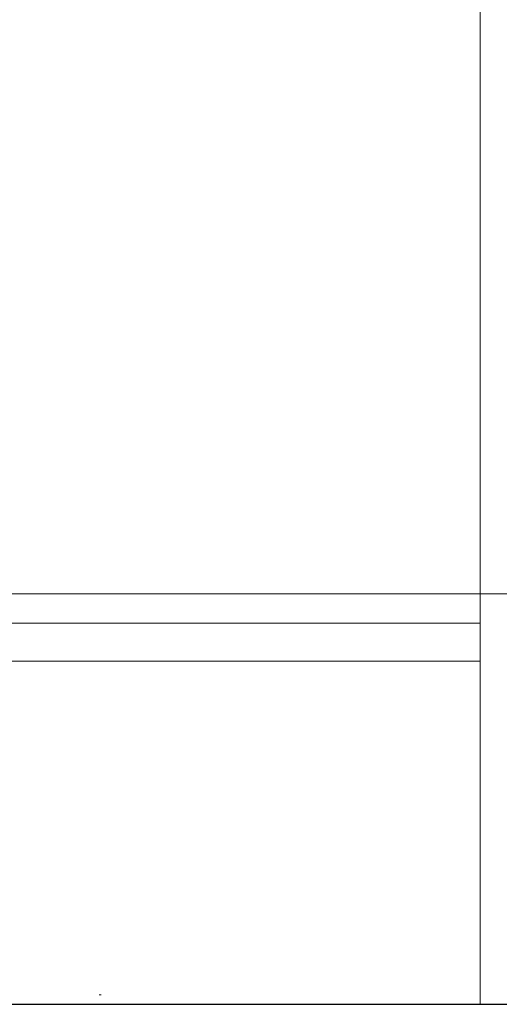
# Model space of a CAD drawing. Header units: millimetres. Extents: x 23192 to 177760, y -399809 to -79279.
# Tile 451 of 656: x 60346 to 60372, y -194641 to -194589. Entities that reach past the tile are written whole.
import ezdxf

# ---------------------------------------------------------------- set-up
doc = ezdxf.new("R2010")
doc.units = ezdxf.units.MM
doc.linetypes.add('DASHDOT', pattern=[25.4, 12.7, -6.35, 0, -6.35])
for name, color, linetype, lineweight in [('!! 0_ Istn-sciany', 3, 'Continuous', 30), ('!! 0_Osie', 1, 'DASHDOT', 13), ('!! 2 ZABUDOWA GK-MDF', 54, 'Continuous', 13), ('0-osie-liniA', 14, 'DASHDOT', 5)]:
    doc.layers.add(name, color=color, linetype=linetype, lineweight=lineweight)
doc.layers.add('Powierzchnia', color=140, linetype='Continuous', lineweight=5, plot=False)

# ---------------------------------------------------------------- blocks, each defined once
blk = doc.blocks.new('BLOK OSI')
at = {"layer": '0-osie-liniA', "ltscale": 5}
blk.add_lwpolyline([(48639.25763, -194702.0883), (55442.2848, -194702.0883)], dxfattribs=at)

msp = doc.modelspace()

# ---------------------------------------------------------------- linework, layer by layer
at = {"layer": '!! 0_ Istn-sciany'}
msp.add_lwpolyline([(60216.56735, -194641.12813), (60472.56735, -194641.12813)], dxfattribs=at)
at = {"layer": '!! 2 ZABUDOWA GK-MDF'}
for points in [[(60370.56735, -194641.12813), (60370.56735, -194491.12813)], [(60270.56735, -194621.12813), (60370.56735, -194621.12813)], [(60270.56735, -194623.12813), (60370.56735, -194623.12813)]]:
    msp.add_lwpolyline(points, dxfattribs=at)
at = {"layer": 'Powierzchnia'}
msp.add_lwpolyline([(60270.56735, -194351.5883), (60270.56735, -194619.5883), (60472.56735, -194619.5883), (60472.56735, -194503.5883), (60498.56735, -194503.5883), (60498.56735, -194372.5883), (60477.56735, -194372.5883), (60477.56735, -194351.5883)], close=True, dxfattribs=at)

# ---------------------------------------------------------------- block references
at = {"layer": '!! 0_Osie'}
msp.add_blockref('BLOK OSI', (8819.85593, 61.46017), dxfattribs=at)

doc.saveas('drawing.dxf')
